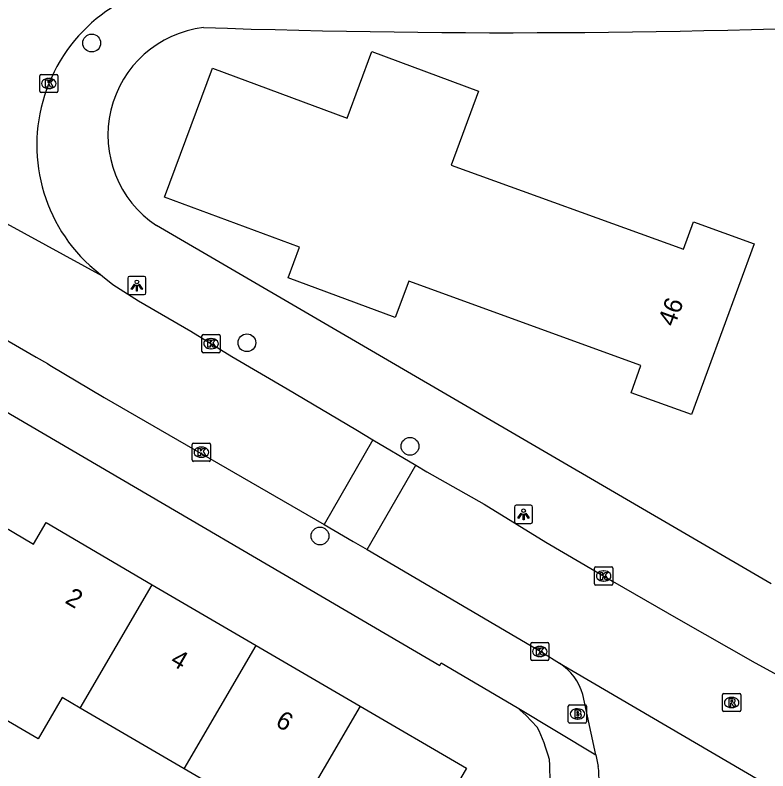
# Model space of a CAD drawing. Extents: x 160356 to 161355, y 381727 to 382845.
# Drawn here: x 160869.43 to 160910.72, y 382094.5 to 382135.98 of the extents above; entities that cross this region are included whole.
import ezdxf

# ---------------------------------------------------------------- set-up
doc = ezdxf.new("R2010")
doc.units = 0
for name, color, linetype in [('IMGEO_Boom', 7, 'Continuous'), ('IMGEO_Brandkraan', 7, 'Continuous'), ('IMGEO_Kolk', 7, 'Continuous'), ('IMGEO_Lichtpunt', 7, 'Continuous'), ('IMGEO_Pand', 7, 'Continuous'), ('IMGEO_Pand_nummerreeks', 7, 'Continuous'), ('IMGEO_Rijbaan_lokaal_open', 7, 'Continuous'), ('IMGEO_Rioolput', 7, 'Continuous'), ('IMGEO_Voetpad_open', 7, 'Continuous')]:
    doc.layers.add(name, color=color, linetype=linetype)

msp = doc.modelspace()

# ---------------------------------------------------------------- linework, layer by layer
at = {"layer": 'IMGEO_Boom'}
for centre in [(160873.632, 382134.448), (160882.146, 382118.001), (160891.092, 382112.317), (160886.155, 382107.394)]:
    msp.add_circle(centre, 0.489, dxfattribs=at)
at = {"layer": 'IMGEO_Brandkraan'}
for p, q in [((160899.851, 382098.131), (160900.703, 382098.131)), ((160899.776, 382097.205), (160899.776, 382098.057)), ((160900.264, 382097.911), (160900.289, 382097.911)), ((160900.777, 382098.057), (160900.777, 382097.205)), ((160900.287, 382097.351), (160900.262, 382097.351)), ((160900.703, 382097.131), (160899.851, 382097.131))]:
    msp.add_line(p, q, dxfattribs=at)
for points in [[(160899.851, 382098.131), (160900.703, 382098.131)], [(160899.776, 382097.205), (160899.776, 382098.057)], [(160900.124, 382097.831), (160900.124, 382097.431), (160900.337, 382097.431)], [(160900.355, 382097.831), (160900.124, 382097.831)], [(160900.303, 382097.75), (160900.249, 382097.75), (160900.249, 382097.674)], [(160900.777, 382098.057), (160900.777, 382097.205)], [(160900.249, 382097.674), (160900.302, 382097.674)], [(160900.311, 382097.598), (160900.249, 382097.598), (160900.249, 382097.517)], [(160900.249, 382097.517), (160900.311, 382097.517)], [(160900.703, 382097.131), (160899.851, 382097.131)]]:
    msp.add_lwpolyline(points, dxfattribs=at)
for centre, radius, start, end in [((160899.853, 382098.055), 0.0765, 91.552, 178.448), ((160899.853, 382098.055), 0.0765, 91.552, 178.448), ((160900.701, 382098.055), 0.0765, 1.552, 88.448), ((160900.701, 382098.055), 0.0765, 1.552, 88.448), ((160900.304, 382097.712), 0.0379, 267.8285, 90.9355), ((160900.359, 382097.686), 0.145, 59.4692, 91.5367), ((160900.384, 382097.733), 0.0922, 285.5137, 58.1501), ((160900.312, 382097.557), 0.0404, 269.8759, 90.5077), ((160900.343, 382097.682), 0.251, 268.6676, 293.5347), ((160900.389, 382097.541), 0.105, 301.3115, 78.989), ((160899.853, 382097.207), 0.0765, 181.552, 268.448), ((160899.853, 382097.207), 0.0765, 181.552, 268.448), ((160900.701, 382097.207), 0.0765, 271.552, 358.448), ((160900.701, 382097.207), 0.0765, 271.552, 358.448)]:
    msp.add_arc(centre, radius, start, end, dxfattribs=at)
for centre, major_axis, ratio, start_param, end_param in [((160900.263, 382097.631), (-0.387, 0.002), 0.722429, 4.712389, 7.853982), ((160900.288, 382097.631), (-0.39, 0.002), 0.717154, 1.570796, 4.712389)]:
    msp.add_ellipse(centre, major_axis=major_axis, ratio=ratio, start_param=start_param, end_param=end_param, dxfattribs=at)
at = {"layer": 'IMGEO_Kolk'}
for p, q in [((160870.782, 382131.801), (160870.782, 382132.653)), ((160870.857, 382132.727), (160871.709, 382132.727)), ((160871.783, 382132.653), (160871.783, 382131.801)), ((160871.27, 382132.507), (160871.295, 382132.507)), ((160871.709, 382131.727), (160870.857, 382131.727)), ((160871.293, 382131.947), (160871.268, 382131.947)), ((160879.753, 382118.452), (160880.605, 382118.452)), ((160879.678, 382117.526), (160879.678, 382118.378)), ((160880.166, 382118.232), (160880.191, 382118.232)), ((160880.679, 382118.378), (160880.679, 382117.526)), ((160880.189, 382117.672), (160880.164, 382117.672)), ((160880.605, 382117.452), (160879.753, 382117.452)), ((160879.147, 382111.567), (160879.147, 382112.419)), ((160879.222, 382112.493), (160880.074, 382112.493)), ((160879.635, 382112.273), (160879.66, 382112.273)), ((160880.148, 382112.419), (160880.148, 382111.567)), ((160880.074, 382111.493), (160879.222, 382111.493)), ((160879.658, 382111.713), (160879.633, 382111.713)), ((160901.214, 382104.772), (160901.214, 382105.624)), ((160901.289, 382105.698), (160902.141, 382105.698)), ((160902.215, 382105.624), (160902.215, 382104.772)), ((160901.702, 382105.478), (160901.727, 382105.478)), ((160901.725, 382104.918), (160901.7, 382104.918)), ((160902.141, 382104.698), (160901.289, 382104.698)), ((160897.714, 382100.628), (160897.714, 382101.48)), ((160897.789, 382101.554), (160898.641, 382101.554)), ((160898.715, 382101.48), (160898.715, 382100.628)), ((160898.202, 382101.334), (160898.227, 382101.334)), ((160898.225, 382100.774), (160898.2, 382100.774)), ((160898.641, 382100.554), (160897.789, 382100.554))]:
    msp.add_line(p, q, dxfattribs=at)
for points in [[(160870.782, 382131.801), (160870.782, 382132.653)], [(160870.857, 382132.727), (160871.709, 382132.727)], [(160871.783, 382132.653), (160871.783, 382131.801)], [(160871.103, 382132.427), (160871.226, 382132.427), (160871.226, 382132.276), (160871.356, 382132.427), (160871.52, 382132.427), (160871.374, 382132.276), (160871.527, 382132.027), (160871.375, 382132.027), (160871.29, 382132.191), (160871.226, 382132.124), (160871.226, 382132.027), (160871.103, 382132.027), (160871.103, 382132.427)], [(160871.709, 382131.727), (160870.857, 382131.727)], [(160879.753, 382118.452), (160880.605, 382118.452)], [(160879.678, 382117.526), (160879.678, 382118.378)], [(160879.999, 382118.152), (160880.122, 382118.152), (160880.122, 382118.001), (160880.252, 382118.152), (160880.416, 382118.152), (160880.27, 382118.001), (160880.423, 382117.752), (160880.271, 382117.752), (160880.186, 382117.916), (160880.122, 382117.849), (160880.122, 382117.752), (160879.999, 382117.752), (160879.999, 382118.152)], [(160880.679, 382118.378), (160880.679, 382117.526)], [(160880.605, 382117.452), (160879.753, 382117.452)], [(160879.147, 382111.567), (160879.147, 382112.419)], [(160879.222, 382112.493), (160880.074, 382112.493)], [(160880.148, 382112.419), (160880.148, 382111.567)], [(160879.468, 382112.193), (160879.591, 382112.193), (160879.591, 382112.042), (160879.721, 382112.193), (160879.885, 382112.193), (160879.739, 382112.042), (160879.892, 382111.793), (160879.74, 382111.793), (160879.655, 382111.957), (160879.591, 382111.89), (160879.591, 382111.793), (160879.468, 382111.793), (160879.468, 382112.193)], [(160880.074, 382111.493), (160879.222, 382111.493)], [(160901.214, 382104.772), (160901.214, 382105.624)], [(160901.289, 382105.698), (160902.141, 382105.698)], [(160902.215, 382105.624), (160902.215, 382104.772)], [(160901.535, 382105.398), (160901.658, 382105.398), (160901.658, 382105.247), (160901.788, 382105.398), (160901.952, 382105.398), (160901.806, 382105.247), (160901.959, 382104.998), (160901.807, 382104.998), (160901.722, 382105.162), (160901.658, 382105.095), (160901.658, 382104.998), (160901.535, 382104.998), (160901.535, 382105.398)], [(160902.141, 382104.698), (160901.289, 382104.698)], [(160897.714, 382100.628), (160897.714, 382101.48)], [(160897.789, 382101.554), (160898.641, 382101.554)], [(160898.715, 382101.48), (160898.715, 382100.628)], [(160898.035, 382101.254), (160898.158, 382101.254), (160898.158, 382101.103), (160898.288, 382101.254), (160898.452, 382101.254), (160898.306, 382101.103), (160898.459, 382100.854), (160898.307, 382100.854), (160898.222, 382101.018), (160898.158, 382100.951), (160898.158, 382100.854), (160898.035, 382100.854), (160898.035, 382101.254)], [(160898.641, 382100.554), (160897.789, 382100.554)]]:
    msp.add_lwpolyline(points, dxfattribs=at)
for centre, start, end in [((160870.859, 382132.651), 91.552, 178.448), ((160870.859, 382132.651), 91.552, 178.448), ((160871.707, 382132.651), 1.552, 88.448), ((160871.707, 382132.651), 1.552, 88.448), ((160870.859, 382131.803), 181.552, 268.448), ((160870.859, 382131.803), 181.552, 268.448), ((160871.707, 382131.803), 271.552, 358.448), ((160871.707, 382131.803), 271.552, 358.448), ((160879.755, 382118.376), 91.552, 178.448), ((160879.755, 382118.376), 91.552, 178.448), ((160880.603, 382118.376), 1.552, 88.448), ((160880.603, 382118.376), 1.552, 88.448), ((160879.755, 382117.528), 181.552, 268.448), ((160879.755, 382117.528), 181.552, 268.448), ((160880.603, 382117.528), 271.552, 358.448), ((160880.603, 382117.528), 271.552, 358.448), ((160879.224, 382112.417), 91.552, 178.448), ((160879.224, 382112.417), 91.552, 178.448), ((160880.072, 382112.417), 1.552, 88.448), ((160880.072, 382112.417), 1.552, 88.448), ((160879.224, 382111.569), 181.552, 268.448), ((160879.224, 382111.569), 181.552, 268.448), ((160880.072, 382111.569), 271.552, 358.448), ((160880.072, 382111.569), 271.552, 358.448), ((160901.291, 382105.622), 91.552, 178.448), ((160901.291, 382105.622), 91.552, 178.448), ((160902.139, 382105.622), 1.552, 88.448), ((160902.139, 382105.622), 1.552, 88.448), ((160901.291, 382104.774), 181.552, 268.448), ((160901.291, 382104.774), 181.552, 268.448), ((160902.139, 382104.774), 271.552, 358.448), ((160902.139, 382104.774), 271.552, 358.448), ((160897.791, 382101.478), 91.552, 178.448), ((160897.791, 382101.478), 91.552, 178.448), ((160898.639, 382101.478), 1.552, 88.448), ((160898.639, 382101.478), 1.552, 88.448), ((160897.791, 382100.63), 181.552, 268.448), ((160897.791, 382100.63), 181.552, 268.448), ((160898.639, 382100.63), 271.552, 358.448), ((160898.639, 382100.63), 271.552, 358.448)]:
    msp.add_arc(centre, 0.0765, start, end, dxfattribs=at)
for centre, major_axis, ratio, start_param, end_param in [((160871.269, 382132.227), (-0.387, 0.002), 0.722429, 4.712389, 7.853982), ((160871.294, 382132.227), (-0.39, 0.002), 0.717154, 1.570796, 4.712389), ((160880.165, 382117.952), (-0.387, 0.002), 0.722429, 4.712389, 7.853982), ((160880.19, 382117.952), (-0.39, 0.002), 0.717154, 1.570796, 4.712389), ((160879.634, 382111.993), (-0.387, 0.002), 0.722429, 4.712389, 7.853982), ((160879.659, 382111.993), (-0.39, 0.002), 0.717154, 1.570796, 4.712389), ((160901.701, 382105.198), (-0.387, 0.002), 0.722429, 4.712389, 7.853982), ((160901.726, 382105.198), (-0.39, 0.002), 0.717154, 1.570796, 4.712389), ((160898.201, 382101.054), (-0.387, 0.002), 0.722429, 4.712389, 7.853982), ((160898.226, 382101.054), (-0.39, 0.002), 0.717154, 1.570796, 4.712389)]:
    msp.add_ellipse(centre, major_axis=major_axis, ratio=ratio, start_param=start_param, end_param=end_param, dxfattribs=at)
at = {"layer": 'IMGEO_Lichtpunt'}
for p, q in [((160875.61, 382121.544), (160875.61, 382120.737)), ((160875.61, 382121.544), (160875.61, 382120.737)), ((160876.512, 382121.639), (160875.704, 382121.639)), ((160876.512, 382121.639), (160875.704, 382121.639)), ((160876.606, 382120.737), (160876.606, 382121.544)), ((160876.606, 382120.737), (160876.606, 382121.544)), ((160875.704, 382120.643), (160876.512, 382120.643)), ((160875.704, 382120.643), (160876.512, 382120.643)), ((160896.822, 382108.986), (160896.822, 382108.179)), ((160896.822, 382108.986), (160896.822, 382108.179)), ((160897.724, 382109.081), (160896.916, 382109.081)), ((160897.724, 382109.081), (160896.916, 382109.081)), ((160897.818, 382108.179), (160897.818, 382108.986)), ((160897.818, 382108.179), (160897.818, 382108.986)), ((160896.916, 382108.085), (160897.724, 382108.085)), ((160896.916, 382108.085), (160897.724, 382108.085))]:
    msp.add_line(p, q, dxfattribs=at)
for points in [[(160875.984, 382121.208), (160876.023, 382121.18), (160875.835, 382120.918), (160875.797, 382120.945), (160875.984, 382121.208)], [(160876.086, 382121.16), (160876.133, 382121.16), (160876.133, 382120.838), (160876.086, 382120.838), (160876.086, 382121.16)], [(160876.196, 382121.18), (160876.234, 382121.207), (160876.421, 382120.945), (160876.382, 382120.917), (160876.196, 382121.18)], [(160897.196, 382108.65), (160897.235, 382108.622), (160897.047, 382108.36), (160897.009, 382108.387), (160897.196, 382108.65)], [(160897.298, 382108.602), (160897.345, 382108.602), (160897.345, 382108.28), (160897.298, 382108.28), (160897.298, 382108.602)], [(160897.408, 382108.622), (160897.446, 382108.649), (160897.633, 382108.387), (160897.594, 382108.359), (160897.408, 382108.622)]]:
    msp.add_lwpolyline(points, dxfattribs=at)
for centre in [(160876.109, 382121.342), (160897.321, 382108.784)]:
    msp.add_circle(centre, 0.0994, dxfattribs=at)
for centre, start, end in [((160875.704, 382121.544), 90, 180), ((160875.704, 382121.544), 90, 180), ((160876.512, 382121.544), 0, 90), ((160876.512, 382121.544), 0, 90), ((160875.704, 382120.737), 180, 270), ((160875.704, 382120.737), 180, 270), ((160876.512, 382120.737), 270, 0), ((160876.512, 382120.737), 270, 360), ((160896.916, 382108.986), 90, 180), ((160896.916, 382108.986), 90, 180), ((160897.724, 382108.986), 0, 90), ((160897.724, 382108.986), 0, 90), ((160896.916, 382108.179), 180, 270), ((160896.916, 382108.179), 180, 270), ((160897.724, 382108.179), 270, 0), ((160897.724, 382108.179), 270, 360)]:
    msp.add_arc(centre, 0.0946, start, end, dxfattribs=at)
at = {"layer": 'IMGEO_Pand'}
for points in [[(160906.532, 382114.055), (160903.215, 382115.261), (160903.758, 382116.756), (160891.022, 382121.381), (160890.282, 382119.39), (160884.407, 382121.57), (160885.025, 382123.237), (160877.625, 382125.983), (160880.255, 382133.071), (160887.636, 382130.33), (160888.99, 382133.978), (160894.854, 382131.801), (160893.352, 382127.754), (160906.091, 382123.139), (160906.635, 382124.643), (160909.972, 382123.434), (160906.532, 382114.055)], [(160866.6, 382109.223), (160870.438, 382106.953), (160871.126, 382108.13), (160876.957, 382104.721)], [(160872.999, 382097.949), (160876.957, 382104.721)], [(160876.957, 382104.721), (160882.66, 382101.388)], [(160872.999, 382097.949), (160872.006, 382098.53), (160870.692, 382096.272), (160861.969, 382101.347)], [(160878.701, 382094.616), (160882.66, 382101.388)], [(160882.66, 382101.388), (160888.362, 382098.054)], [(160878.701, 382094.616), (160872.999, 382097.949)], [(160888.362, 382098.054), (160884.403, 382091.282)], [(160888.362, 382098.054), (160894.194, 382094.645), (160892.301, 382091.408), (160894.868, 382089.907), (160895.433, 382089.577), (160891.222, 382082.372)], [(160884.403, 382091.282), (160878.701, 382094.616)]]:
    msp.add_lwpolyline(points, dxfattribs=at)
at = {"layer": 'IMGEO_Rijbaan_lokaal_open'}
for points in [[(160874.218, 382121.654), (160845.827, 382137.201)], [(160854.774, 382126.267), (160869.112, 382118.068), (160870.591, 382117.212), (160871.2, 382116.859), (160871.342, 382116.777), (160874.324, 382115.004), (160886.39, 382108.031)], [(160873.521, 382122.238), (160874.218, 382121.654)], [(160874.218, 382121.654), (160874.795, 382121.203), (160876.192, 382120.305), (160879.074, 382118.639), (160881.324, 382117.239), (160884.358, 382115.465), (160888.115, 382113.236), (160889.048, 382112.681)], [(160889.048, 382112.681), (160886.39, 382108.031)], [(160889.048, 382112.681), (160891.408, 382111.278)], [(160888.739, 382106.65), (160891.408, 382111.278)], [(160891.408, 382111.278), (160892.012, 382110.919), (160895.155, 382109.136), (160898.541, 382107.055), (160902.197, 382104.916), (160905.812, 382102.827), (160910.017, 382100.428), (160912.113, 382099.295)], [(160886.39, 382108.031), (160887.978, 382107.097), (160888.739, 382106.65)], [(160888.739, 382106.65), (160898.355, 382100.996), (160899.289, 382100.416)], [(160899.289, 382100.416), (160913.578, 382092.049)], [(160901.286, 382095.389), (160900.574, 382098.692)], [(160901.286, 382095.389), (160901.416, 382094.746)]]:
    msp.add_lwpolyline(points, dxfattribs=at)
for centre, radius, start, end in [((160879.598, 382128.847), 8.978, 88.376, 227.4025), ((160897.631, 382097.839), 3.064, 16.1609, 57.2378), ((160897.098, 382094.124), 4.363, 320.2895, 8.2018)]:
    msp.add_arc(centre, radius, start, end, dxfattribs=at)
at = {"layer": 'IMGEO_Rioolput'}
for p, q in [((160908.236, 382097.83), (160908.236, 382098.682)), ((160908.311, 382098.756), (160909.163, 382098.756)), ((160908.724, 382098.536), (160908.749, 382098.536)), ((160909.237, 382098.682), (160909.237, 382097.83)), ((160909.163, 382097.756), (160908.311, 382097.756)), ((160908.747, 382097.976), (160908.722, 382097.976))]:
    msp.add_line(p, q, dxfattribs=at)
for points in [[(160908.236, 382097.83), (160908.236, 382098.682)], [(160908.311, 382098.756), (160909.163, 382098.756)], [(160909.237, 382098.682), (160909.237, 382097.83)], [(160908.825, 382098.454), (160908.573, 382098.456), (160908.573, 382098.056)], [(160908.573, 382098.056), (160908.697, 382098.056), (160908.697, 382098.218), (160908.708, 382098.218)], [(160908.751, 382098.375), (160908.697, 382098.375), (160908.697, 382098.294)], [(160908.697, 382098.294), (160908.749, 382098.294)], [(160908.755, 382098.189), (160908.826, 382098.056), (160908.966, 382098.056), (160908.901, 382098.182)], [(160909.163, 382097.756), (160908.311, 382097.756)]]:
    msp.add_lwpolyline(points, dxfattribs=at)
for centre, radius, start, end in [((160908.313, 382098.68), 0.0765, 91.552, 178.448), ((160908.313, 382098.68), 0.0765, 91.552, 178.448), ((160909.161, 382098.68), 0.0765, 1.552, 88.448), ((160909.161, 382098.68), 0.0765, 1.552, 88.448), ((160908.707, 382098.165), 0.0533, 26.0293, 88.6989), ((160908.733, 382098.483), 0.19, 274.7715, 282.9687), ((160908.757, 382098.279), 0.0964, 77.0061, 93.1865), ((160908.771, 382098.336), 0.0378, 276.6634, 79.6772), ((160908.824, 382098.344), 0.109, 350.3612, 89.416), ((160908.822, 382098.344), 0.112, 277.5842, 350.9817), ((160908.806, 382098.129), 0.108, 29.5134, 73.7905), ((160908.313, 382097.832), 0.0765, 181.552, 268.448), ((160908.313, 382097.832), 0.0765, 181.552, 268.448), ((160909.161, 382097.832), 0.0765, 271.552, 358.448), ((160909.161, 382097.832), 0.0765, 271.552, 358.448)]:
    msp.add_arc(centre, radius, start, end, dxfattribs=at)
for centre, major_axis, ratio, start_param, end_param in [((160908.723, 382098.256), (-0.387, 0.002), 0.722429, 4.712389, 7.853982), ((160908.748, 382098.256), (-0.39, 0.002), 0.717154, 1.570796, 4.712389)]:
    msp.add_ellipse(centre, major_axis=major_axis, ratio=ratio, start_param=start_param, end_param=end_param, dxfattribs=at)
at = {"layer": 'IMGEO_Voetpad_open'}
for points in [[(160842.749, 382129.543), (160868.867, 382114.255), (160892.728, 382100.288), (160892.81, 382100.427), (160896.968, 382097.975)], [(160910.9, 382104.77), (160877.181, 382124.436)], [(160896.968, 382097.975), (160901.286, 382095.389)], [(160898.066, 382096.91), (160897.452, 382097.556), (160896.968, 382097.975)], [(160898.779, 382093.906), (160898.763, 382094.814), (160898.737, 382095.129)]]:
    msp.add_lwpolyline(points, dxfattribs=at)
for centre, radius, start, end in [((160896.517, 382628.163), 493.147, 268.05347, 272.91379), ((160880.475, 382129.392), 5.951, 96.8437, 236.388), ((160890.281, 382092.96), 8.73, 14.3862, 26.9021)]:
    msp.add_arc(centre, radius, start, end, dxfattribs=at)

# ---------------------------------------------------------------- texts
at = {"layer": 'IMGEO_Pand_nummerreeks'}
for s, rotation, p in [('46', 69.8581, (160905.601, 382118.837)), ('2', 329.6905, (160872.115, 382103.753)), ('4', 329.6905, (160877.884, 382100.381)), ('6', 329.6905, (160883.651, 382097.009))]:
    msp.add_text(s, height=1, rotation=rotation, dxfattribs=at).set_placement(p)

doc.saveas('drawing.dxf')
